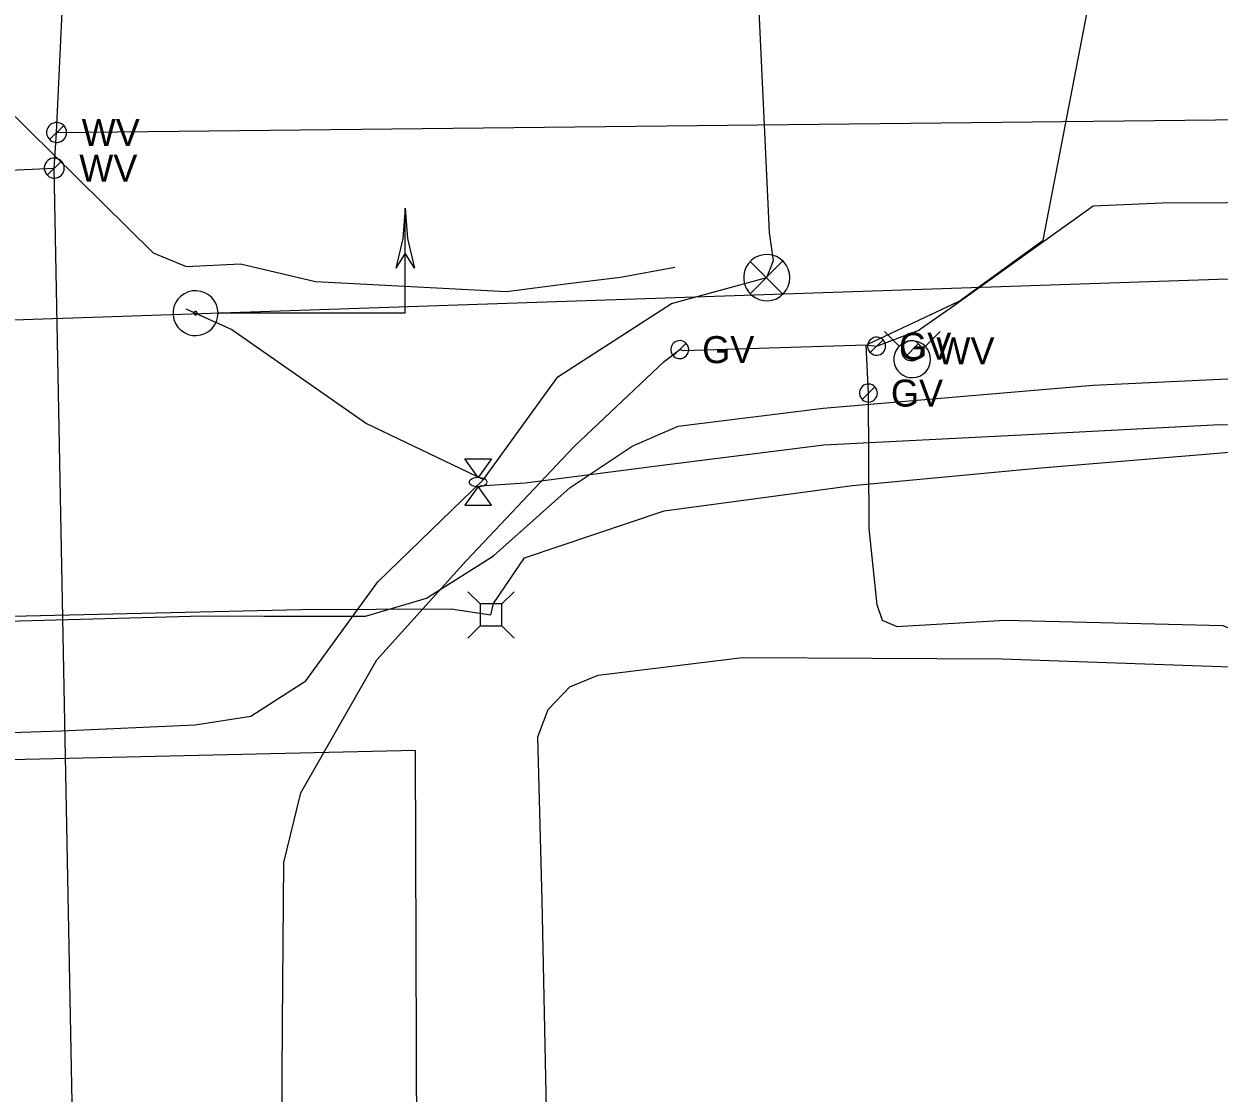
# Model space of a CAD drawing. Extents: x 596028 to 606371, y 330010 to 403088.
# Drawn here: x 601821.6 to 601991.9, y 402087.3 to 402239.6 of the extents above; entities that cross this region are included whole.
import ezdxf

# ---------------------------------------------------------------- set-up
doc = ezdxf.new("R2010")
doc.units = 0
for name, color, linetype in [('E_SIG', 7, 'Continuous'), ('E_UTL_AG_Bold', 7, 'Continuous'), ('E_UTL_E_Bold', 7, 'Continuous'), ('E_UTL_E_UG', 7, 'Continuous'), ('E_UTL_G', 7, 'Continuous'), ('E_UTL_G_UG', 7, 'Continuous'), ('E_UTL_T_UG', 7, 'Continuous'), ('E_UTL_TV_UG', 7, 'Continuous'), ('E_UTL_W', 7, 'Continuous'), ('E_UTL_W_UG', 7, 'Continuous'), ('E_UTL_WHydrant', 7, 'Continuous')]:
    doc.layers.add(name, color=color, linetype=linetype)

msp = doc.modelspace()

# ---------------------------------------------------------------- linework, layer by layer
at = {"layer": 'E_SIG'}
for points in [[(601875.91, 402213.35), (601875.58, 402209.03), (601874.58, 402204.81)], [(601875.91, 402198.4), (601875.91, 402213.35)], [(601875.91, 402213.35), (601876.25, 402209.03), (601877.25, 402204.81)], [(601875.91, 402206.94), (601874.57, 402204.81)], [(601877.25, 402204.81), (601875.91, 402206.94)], [(601930.74, 402203.46), (601930.68, 402204.09), (601930.5, 402204.69), (601930.21, 402205.25), (601929.82, 402205.74), (601929.35, 402206.15), (601928.81, 402206.47), (601928.21, 402206.67), (601927.59, 402206.76), (601926.97, 402206.73), (601926.36, 402206.58), (601925.79, 402206.32), (601925.27, 402205.96), (601924.84, 402205.5), (601924.5, 402204.98), (601924.27, 402204.39), (601924.15, 402203.78), (601924.15, 402203.15), (601924.27, 402202.53), (601924.5, 402201.95), (601924.84, 402201.42), (601925.27, 402200.97), (601925.79, 402200.61), (601926.36, 402200.35), (601926.97, 402200.2), (601927.59, 402200.17), (601928.21, 402200.26), (601928.81, 402200.46), (601929.35, 402200.78), (601929.82, 402201.19), (601930.21, 402201.68), (601930.5, 402202.24), (601930.68, 402202.84), (601930.74, 402203.46)], [(601929.7, 402205.8), (601925.09, 402201.14)], [(601925.09, 402205.75), (601929.74, 402201.1)], [(601849.22, 402198.4), (601849.16, 402199.01), (601848.99, 402199.59), (601848.71, 402200.13), (601848.34, 402200.61), (601847.88, 402201.01), (601847.35, 402201.31), (601846.77, 402201.51), (601846.17, 402201.6), (601845.56, 402201.57), (601844.97, 402201.43), (601844.42, 402201.17), (601843.92, 402200.82), (601843.5, 402200.38), (601843.17, 402199.87), (601842.94, 402199.3), (601842.83, 402198.71), (601842.83, 402198.1), (601842.94, 402197.5), (601843.17, 402196.93), (601843.5, 402196.42), (601843.92, 402195.98), (601844.42, 402195.63), (601844.97, 402195.37), (601845.56, 402195.23), (601846.17, 402195.2), (601846.77, 402195.29), (601847.35, 402195.49), (601847.88, 402195.79), (601848.34, 402196.19), (601848.71, 402196.67), (601848.99, 402197.21), (601849.16, 402197.79), (601849.22, 402198.4)], [(601846.26, 402198.4), (601846.26, 402198.45), (601846.24, 402198.49), (601846.22, 402198.53), (601846.19, 402198.57), (601846.16, 402198.6), (601846.12, 402198.62), (601846.08, 402198.64), (601846.03, 402198.65), (601845.98, 402198.64), (601845.94, 402198.63), (601845.89, 402198.61), (601845.86, 402198.59), (601845.82, 402198.55), (601845.8, 402198.51), (601845.78, 402198.47), (601845.77, 402198.42), (601845.77, 402198.38), (601845.78, 402198.33), (601845.8, 402198.29), (601845.82, 402198.25), (601845.86, 402198.22), (601845.89, 402198.19), (601845.94, 402198.17), (601845.98, 402198.16), (601846.03, 402198.16), (601846.08, 402198.16), (601846.12, 402198.18), (601846.16, 402198.2), (601846.19, 402198.23), (601846.22, 402198.27), (601846.24, 402198.31), (601846.26, 402198.35), (601846.26, 402198.4)], [(601875.91, 402198.4), (601849.27, 402198.4)], [(601868.44, 402198.4), (601868.44, 402198.4)]]:
    msp.add_lwpolyline(points, dxfattribs=at)
at = {"layer": 'E_UTL_AG_Bold'}
for points in [[(601886.58, 402156.96), (601884.83, 402158.71)], [(601889.67, 402156.96), (601891.43, 402158.71)], [(601889.67, 402156.96), (601886.58, 402156.96)], [(601886.58, 402156.96), (601886.58, 402153.86)], [(601889.67, 402153.86), (601889.67, 402156.96)], [(601886.58, 402153.86), (601884.83, 402152.11)], [(601886.58, 402153.86), (601889.67, 402153.86)], [(601889.67, 402153.86), (601891.43, 402152.11)]]:
    msp.add_lwpolyline(points, dxfattribs=at)
at = {"layer": 'E_UTL_E_Bold'}
for points in [[(601884.39, 402177.63), (601888.2, 402177.63)], [(601886.3, 402174.97), (601884.39, 402177.63)], [(601888.2, 402177.63), (601886.3, 402174.97)], [(601886.3, 402173.7), (601884.39, 402171.03)], [(601887.57, 402174.33), (601887.54, 402174.45), (601887.48, 402174.57), (601887.36, 402174.68), (601887.22, 402174.77), (601887.03, 402174.85), (601886.82, 402174.91), (601886.6, 402174.95), (601886.36, 402174.97), (601886.12, 402174.96), (601885.88, 402174.93), (601885.66, 402174.88), (601885.46, 402174.81), (601885.3, 402174.72), (601885.17, 402174.62), (601885.08, 402174.51), (601885.03, 402174.39), (601885.03, 402174.27), (601885.08, 402174.15), (601885.17, 402174.04), (601885.3, 402173.94), (601885.46, 402173.85), (601885.66, 402173.78), (601885.88, 402173.73), (601886.12, 402173.7), (601886.36, 402173.7), (601886.6, 402173.71), (601886.82, 402173.75), (601887.03, 402173.81), (601887.22, 402173.89), (601887.36, 402173.99), (601887.48, 402174.1), (601887.54, 402174.21), (601887.57, 402174.33)], [(601888.2, 402171.03), (601886.3, 402173.7)], [(601884.39, 402171.03), (601888.2, 402171.03)]]:
    msp.add_lwpolyline(points, dxfattribs=at)
at = {"layer": 'E_UTL_E_UG'}
for points in [[(601844.63, 402199.03), (601846.02, 402198.4), (601851.21, 402196.05), (601870.38, 402182.67), (601887.04, 402174.71), (601897.65, 402189.31), (601913.85, 402199.8), (601927.44, 402203.46), (601928.4, 402205.91), (601927.83, 402209.91), (601922.91, 402315.91)], [(601695.66, 402184.19), (601703.39, 402178.47), (601714.58, 402169.14), (601724.93, 402159.47), (601734.31, 402155.33), (601743.52, 402155.03), (601755.25, 402153.82), (601791.29, 402153.76), (601847.04, 402155.28), (601855.73, 402155.23), (601870.22, 402155.21), (601878.93, 402157.8), (601888.49, 402163.8), (601899.41, 402173.55), (601908.25, 402179.43), (601914.83, 402182.29), (601935.47, 402184.87), (601973.99, 402188.13), (602009.2, 402189.81)], [(601886.56, 402173.8), (601893, 402174.24), (601912.91, 402176.77), (601935.57, 402179.64), (601966.56, 402181.21), (601992, 402182.52), (602021.61, 402182.11), (602058.77, 402181.78), (602103.37, 402182.79), (602116.16, 402183.53)], [(601753.74, 402135.23), (601783.08, 402137.47), (601793.83, 402137.79), (601826.93, 402138.9), (601845.97, 402139.76), (601853.88, 402140.95), (601861.72, 402146.02), (601872.02, 402160.1), (601887.04, 402174.71)], [(601901.83, 401785.46), (601902.07, 401797.42), (601902.36, 401831.64), (601900.05, 401871.59), (601900.8, 401918.47), (601899.49, 401957.52), (601897.83, 402002.4), (601896.65, 402055.15), (601895.43, 402114.68), (601894.8, 402138.04), (601896.27, 402141.9), (601899.39, 402145.13), (601903.39, 402146.81), (601924, 402149.33), (601960.95, 402149.16), (602004.42, 402147.61), (602008.55, 402142.59)]]:
    msp.add_lwpolyline(points, dxfattribs=at)
at = {"layer": 'E_UTL_G'}
for points in [[(601916.31, 402193.2), (601916.29, 402193.45), (601916.22, 402193.68), (601916.11, 402193.9), (601915.95, 402194.09), (601915.77, 402194.25), (601915.56, 402194.37), (601915.33, 402194.45), (601915.09, 402194.49), (601914.84, 402194.47), (601914.61, 402194.42), (601914.38, 402194.32), (601914.19, 402194.17), (601914.02, 402194), (601913.89, 402193.79), (601913.79, 402193.57), (601913.75, 402193.33), (601913.75, 402193.08), (601913.79, 402192.84), (601913.89, 402192.62), (601914.02, 402192.41), (601914.19, 402192.23), (601914.38, 402192.09), (601914.61, 402191.99), (601914.84, 402191.93), (601915.09, 402191.92), (601915.33, 402191.96), (601915.56, 402192.04), (601915.77, 402192.16), (601915.95, 402192.32), (601916.11, 402192.51), (601916.22, 402192.73), (601916.29, 402192.96), (601916.31, 402193.2)], [(601914.12, 402192.3), (601915.93, 402194.11)], [(601944.38, 402193.7), (601944.36, 402193.94), (601944.29, 402194.17), (601944.18, 402194.39), (601944.03, 402194.58), (601943.84, 402194.74), (601943.63, 402194.86), (601943.4, 402194.94), (601943.16, 402194.98), (601942.92, 402194.97), (601942.68, 402194.91), (601942.46, 402194.81), (601942.26, 402194.67), (601942.09, 402194.49), (601941.96, 402194.28), (601941.87, 402194.06), (601941.82, 402193.82), (601941.82, 402193.57), (601941.87, 402193.34), (601941.96, 402193.11), (601942.09, 402192.9), (601942.26, 402192.73), (601942.46, 402192.59), (601942.68, 402192.48), (601942.92, 402192.43), (601943.16, 402192.41), (601943.4, 402192.45), (601943.63, 402192.53), (601943.84, 402192.65), (601944.03, 402192.81), (601944.18, 402193), (601944.29, 402193.22), (601944.36, 402193.45), (601944.38, 402193.7)], [(601942.19, 402192.79), (601944.01, 402194.6)], [(601943.22, 402187.02), (601943.2, 402187.26), (601943.13, 402187.49), (601943.01, 402187.71), (601942.86, 402187.9), (601942.68, 402188.06), (601942.47, 402188.18), (601942.24, 402188.26), (601942, 402188.3), (601941.75, 402188.29), (601941.52, 402188.23), (601941.29, 402188.13), (601941.09, 402187.99), (601940.93, 402187.81), (601940.79, 402187.61), (601940.7, 402187.38), (601940.66, 402187.14), (601940.66, 402186.9), (601940.7, 402186.66), (601940.79, 402186.43), (601940.93, 402186.22), (601941.09, 402186.05), (601941.29, 402185.91), (601941.52, 402185.8), (601941.75, 402185.75), (601942, 402185.74), (601942.24, 402185.77), (601942.47, 402185.85), (601942.68, 402185.97), (601942.86, 402186.13), (601943.01, 402186.32), (601943.13, 402186.54), (601943.2, 402186.77), (601943.22, 402187.02)], [(601941.03, 402186.11), (601942.84, 402187.92)]]:
    msp.add_lwpolyline(points, dxfattribs=at)
at = {"layer": 'E_UTL_G_UG'}
for points in [[(601941.96, 402194.04), (601954.86, 402200.13), (601966.82, 402208.82), (601973.64, 402244.07), (601972.1, 402312.35), (601971.75, 402313.16), (601970.76, 402313.61)], [(601945.93, 402153.73), (601943.92, 402154.62), (601943.17, 402156.83), (601942.06, 402167.73), (601941.94, 402187.02), (601941.62, 402193.88), (601943.1, 402193.7), (601949.04, 402195.91), (601954.08, 402199.45), (601973.97, 402213.72), (601983.8, 402214.13), (602029.97, 402214.38), (602087.13, 402215.48), (602125.3, 402214.94), (602168.53, 402215.44), (602209.11, 402216.82), (602256.12, 402219.17), (602319.43, 402219.72)], [(601755.5, 401796.54), (601770.19, 401796.56), (601811.34, 401797.43), (601852.72, 401798.31), (601861.64, 401799.54), (601861.2, 401821.59), (601861.95, 401879.31), (601861.75, 401921.89), (601861.12, 401957.61), (601858.02, 402036.91), (601858.42, 402097.13), (601858.6, 402120.11), (601861.02, 402130.05), (601871.85, 402148.98), (601884.6, 402163.12), (601899.99, 402179.4), (601912.83, 402191.51), (601915.03, 402193.2), (601915.51, 402193.06), (601941.62, 402193.88)], [(601945.93, 402153.73), (601961.4, 402154.64), (601992.44, 402153.91), (601995.27, 402152.74), (601997.98, 402149.46), (601999.06, 402143.73)]]:
    msp.add_lwpolyline(points, dxfattribs=at)
at = {"layer": 'E_UTL_T_UG'}
msp.add_lwpolyline([(601592.06, 402196.35), (601725.69, 402194.26), (602202.96, 402210.35)], dxfattribs=at)
at = {"layer": 'E_UTL_TV_UG'}
for points in [[(601742.77, 402302.86), (601743.57, 402302.09), (601839.99, 402206.98), (601844.7, 402205.03), (601852.44, 402205.43), (601863.1, 402202.89), (601890.33, 402201.49), (601899.11, 402202.64), (601906.58, 402203.53), (601914.34, 402204.95)], [(601888.13, 402155.41), (601888.49, 402157.02), (601892.92, 402163.55), (601912.81, 402170.23), (601939.64, 402173.85), (601965.99, 402176.29), (602006.5, 402179.67), (602107.29, 402181.56)], [(601739.78, 402154.73), (601753.47, 402155.3), (601784.63, 402154.4), (601861.05, 402156.15), (601882.47, 402156.29), (601888.13, 402155.41)], [(601739.78, 402154.73), (601749.55, 402133.2), (601877.37, 402136.11)], [(601882.2, 401729.84), (601878.04, 401938.85), (601877.37, 402136.11)]]:
    msp.add_lwpolyline(points, dxfattribs=at)
at = {"layer": 'E_UTL_W'}
for points in [[(601827.64, 402224.15), (601827.61, 402224.42), (601827.54, 402224.68), (601827.41, 402224.92), (601827.24, 402225.13), (601827.04, 402225.31), (601826.8, 402225.45), (601826.55, 402225.54), (601826.28, 402225.57), (601826.01, 402225.56), (601825.75, 402225.5), (601825.5, 402225.39), (601825.28, 402225.23), (601825.09, 402225.03), (601824.94, 402224.8), (601824.84, 402224.55), (601824.79, 402224.29), (601824.79, 402224.02), (601824.84, 402223.75), (601824.94, 402223.5), (601825.09, 402223.27), (601825.28, 402223.07), (601825.5, 402222.92), (601825.75, 402222.8), (601826.01, 402222.74), (601826.28, 402222.73), (601826.55, 402222.76), (601826.8, 402222.85), (601827.04, 402222.99), (601827.24, 402223.17), (601827.41, 402223.38), (601827.54, 402223.62), (601827.61, 402223.88), (601827.64, 402224.15)], [(601825.2, 402223.14), (601827.22, 402225.16)], [(601827.3, 402219.07), (601827.28, 402219.34), (601827.2, 402219.6), (601827.08, 402219.84), (601826.91, 402220.06), (601826.71, 402220.23), (601826.47, 402220.37), (601826.21, 402220.46), (601825.95, 402220.5), (601825.68, 402220.48), (601825.41, 402220.42), (601825.17, 402220.31), (601824.94, 402220.15), (601824.76, 402219.95), (601824.61, 402219.73), (601824.51, 402219.47), (601824.46, 402219.21), (601824.46, 402218.94), (601824.51, 402218.67), (601824.61, 402218.42), (601824.76, 402218.19), (601824.94, 402218), (601825.17, 402217.84), (601825.41, 402217.73), (601825.68, 402217.66), (601825.95, 402217.65), (601826.21, 402217.69), (601826.47, 402217.78), (601826.71, 402217.91), (601826.91, 402218.09), (601827.08, 402218.3), (601827.2, 402218.54), (601827.28, 402218.8), (601827.3, 402219.07)], [(601824.87, 402218.06), (601826.89, 402220.08)], [(601949.48, 402193.06), (601949.46, 402193.33), (601949.38, 402193.59), (601949.26, 402193.83), (601949.09, 402194.04), (601948.89, 402194.22), (601948.65, 402194.35), (601948.39, 402194.44), (601948.13, 402194.48), (601947.86, 402194.47), (601947.59, 402194.41), (601947.35, 402194.29), (601947.12, 402194.14), (601946.94, 402193.94), (601946.79, 402193.71), (601946.69, 402193.46), (601946.64, 402193.19), (601946.64, 402192.92), (601946.69, 402192.66), (601946.79, 402192.4), (601946.94, 402192.18), (601947.12, 402191.98), (601947.35, 402191.82), (601947.59, 402191.71), (601947.86, 402191.65), (601948.13, 402191.63), (601948.39, 402191.67), (601948.65, 402191.76), (601948.89, 402191.9), (601949.09, 402192.07), (601949.26, 402192.29), (601949.38, 402192.53), (601949.46, 402192.79), (601949.48, 402193.06)], [(601947.05, 402192.05), (601949.07, 402194.07)]]:
    msp.add_lwpolyline(points, dxfattribs=at)
at = {"layer": 'E_UTL_W_UG'}
msp.add_line((601826.21, 402224.15), (602954.68, 402236.58), dxfattribs=at)
for points in [[(601871.12, 400642.91), (601836.6, 401012.05), (601839.84, 401262.07), (601832.79, 401859.37), (601825.88, 402219.07), (601826.21, 402224.15), (601837.07, 402461.82), (601844.07, 402461.82), (601843.9, 402567.31)], [(601457.75, 402202.44), (601825.88, 402219.07)]]:
    msp.add_lwpolyline(points, dxfattribs=at)
at = {"layer": 'E_UTL_WHydrant'}
for points in [[(601946.34, 402193.66), (601944.2, 402195.8)], [(601950.01, 402193.66), (601952.15, 402195.8)], [(601950.8, 402191.82), (601950.75, 402192.32), (601950.61, 402192.8), (601950.38, 402193.24), (601950.07, 402193.63), (601949.69, 402193.96), (601949.26, 402194.21), (601948.79, 402194.37), (601948.3, 402194.44), (601947.8, 402194.42), (601947.32, 402194.3), (601946.86, 402194.1), (601946.46, 402193.81), (601946.11, 402193.45), (601945.84, 402193.03), (601945.66, 402192.56), (601945.56, 402192.07), (601945.56, 402191.58), (601945.66, 402191.09), (601945.84, 402190.62), (601946.11, 402190.2), (601946.46, 402189.84), (601946.86, 402189.55), (601947.32, 402189.35), (601947.8, 402189.23), (601948.3, 402189.21), (601948.79, 402189.28), (601949.26, 402189.44), (601949.69, 402189.69), (601950.07, 402190.01), (601950.38, 402190.41), (601950.61, 402190.85), (601950.75, 402191.33), (601950.8, 402191.82)], [(601948.37, 402191.82), (601948.37, 402191.86), (601948.36, 402191.9), (601948.34, 402191.93), (601948.32, 402191.96), (601948.29, 402191.99), (601948.26, 402192.01), (601948.22, 402192.02), (601948.18, 402192.03), (601948.14, 402192.02), (601948.11, 402192.01), (601948.07, 402192), (601948.04, 402191.98), (601948.02, 402191.95), (601947.99, 402191.92), (601947.98, 402191.88), (601947.97, 402191.84), (601947.97, 402191.81), (601947.98, 402191.77), (601947.99, 402191.73), (601948.02, 402191.7), (601948.04, 402191.67), (601948.07, 402191.65), (601948.11, 402191.64), (601948.14, 402191.63), (601948.18, 402191.62), (601948.22, 402191.63), (601948.26, 402191.64), (601948.29, 402191.66), (601948.32, 402191.69), (601948.34, 402191.72), (601948.36, 402191.75), (601948.37, 402191.79), (601948.37, 402191.82)]]:
    msp.add_lwpolyline(points, dxfattribs=at)

# ---------------------------------------------------------------- texts
at = {"layer": 'E_UTL_G'}
for p in [(601946.31, 402191.77), (601918.23, 402191.28), (601945.14, 402185.09)]:
    msp.add_text('GV', height=3.85, dxfattribs=at).set_placement(p)
at = {"layer": 'E_UTL_W'}
for p in [(601829.78, 402222.23), (601829.44, 402217.15), (601951.62, 402191.13)]:
    msp.add_text('WV', height=3.85, dxfattribs=at).set_placement(p)

doc.saveas('drawing.dxf')
